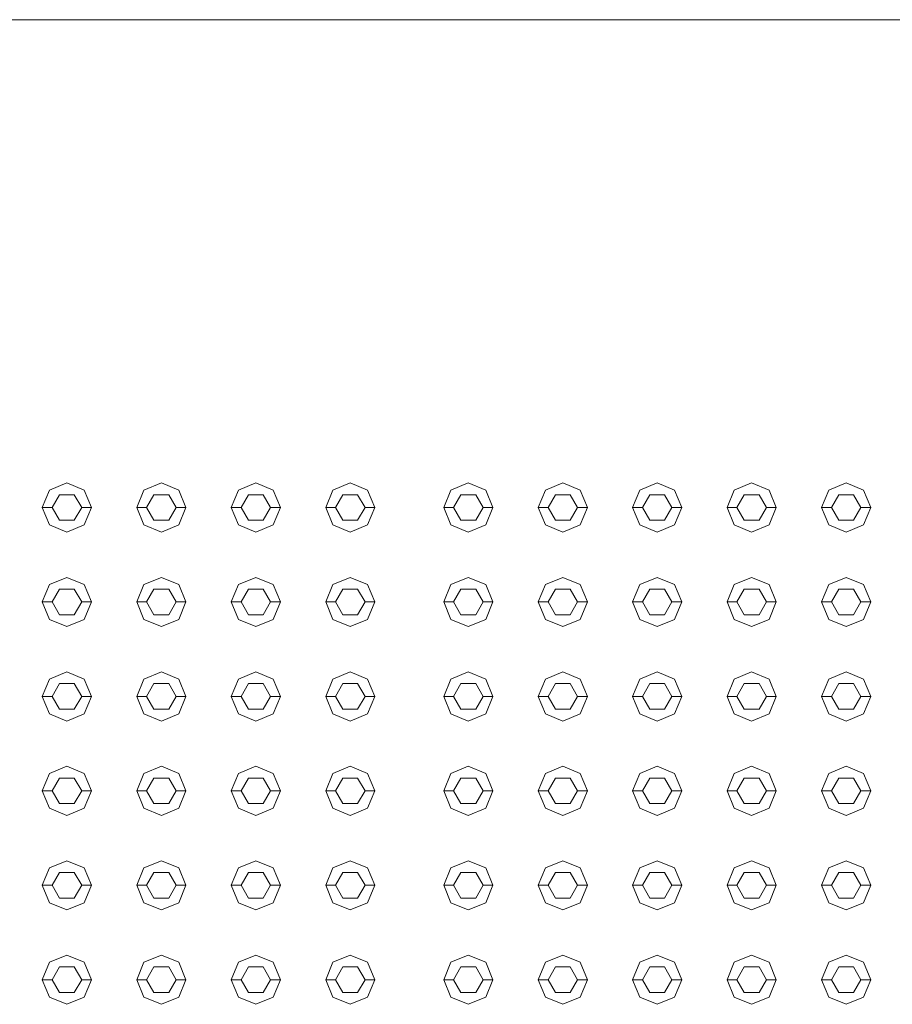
# Model space of a CAD drawing. Header units: millimetres. Extents: x -261 to 187, y -214 to 106.
# Tile 937 of 1056: x -219.583 to -219.139, y 22.871 to 23.373. Entities that reach past the tile are written whole.
import ezdxf

# ---------------------------------------------------------------- set-up
doc = ezdxf.new("R2010")
doc.units = ezdxf.units.MM
doc.header["$LTSCALE"] = 0.005
doc.header["$MEASUREMENT"] = 0
doc.layers.add('IFC-Elemento construtivo genérico-Contorno', color=9, linetype='Continuous', lineweight=5)
doc.layers.add('IFC-Laje-Contorno', color=9, linetype='Continuous', lineweight=5)

msp = doc.modelspace()

# ---------------------------------------------------------------- linework, layer by layer
at = {"layer": 'IFC-Elemento construtivo genérico-Contorno', "lineweight": 5}
for p, q in [((-219.56798, 23.1332), (-219.55913, 23.13687)), ((-219.55913, 23.13687), (-219.55027, 23.1332)), ((-219.51989, 23.1332), (-219.51103, 23.13687)), ((-219.51103, 23.13687), (-219.50218, 23.1332)), ((-219.4718, 23.1332), (-219.46294, 23.13687)), ((-219.46294, 23.13687), (-219.45409, 23.1332)), ((-219.42371, 23.1332), (-219.41485, 23.13687)), ((-219.41485, 23.13687), (-219.406, 23.1332)), ((-219.36359, 23.1332), (-219.35474, 23.13687)), ((-219.35474, 23.13687), (-219.34588, 23.1332)), ((-219.3155, 23.1332), (-219.30665, 23.13687)), ((-219.30665, 23.13687), (-219.29779, 23.1332)), ((-219.26741, 23.1332), (-219.25855, 23.13687)), ((-219.25855, 23.13687), (-219.2497, 23.1332)), ((-219.21932, 23.1332), (-219.21046, 23.13687)), ((-219.21046, 23.13687), (-219.20161, 23.1332)), ((-219.17123, 23.1332), (-219.16237, 23.13687)), ((-219.16237, 23.13687), (-219.15351, 23.1332)), ((-219.57165, 23.12434), (-219.56798, 23.1332)), ((-219.56664, 23.12434), (-219.56288, 23.13085)), ((-219.56288, 23.13085), (-219.55537, 23.13085)), ((-219.55537, 23.13085), (-219.55161, 23.12434)), ((-219.55027, 23.1332), (-219.5466, 23.12434)), ((-219.52356, 23.12434), (-219.51989, 23.1332)), ((-219.51855, 23.12434), (-219.51479, 23.13085)), ((-219.51479, 23.13085), (-219.50728, 23.13085)), ((-219.50728, 23.13085), (-219.50352, 23.12434)), ((-219.50218, 23.1332), (-219.49851, 23.12434)), ((-219.47547, 23.12434), (-219.4718, 23.1332)), ((-219.47046, 23.12434), (-219.4667, 23.13085)), ((-219.4667, 23.13085), (-219.45919, 23.13085)), ((-219.45919, 23.13085), (-219.45543, 23.12434)), ((-219.45409, 23.1332), (-219.45042, 23.12434)), ((-219.42737, 23.12434), (-219.42371, 23.1332)), ((-219.42236, 23.12434), (-219.41861, 23.13085)), ((-219.41861, 23.13085), (-219.41109, 23.13085)), ((-219.41109, 23.13085), (-219.40734, 23.12434)), ((-219.406, 23.1332), (-219.40233, 23.12434)), ((-219.36726, 23.12434), (-219.36359, 23.1332)), ((-219.36225, 23.12434), (-219.35849, 23.13085)), ((-219.35849, 23.13085), (-219.35098, 23.13085)), ((-219.35098, 23.13085), (-219.34722, 23.12434)), ((-219.34588, 23.1332), (-219.34221, 23.12434)), ((-219.31917, 23.12434), (-219.3155, 23.1332)), ((-219.31416, 23.12434), (-219.3104, 23.13085)), ((-219.3104, 23.13085), (-219.30289, 23.13085)), ((-219.30289, 23.13085), (-219.29913, 23.12434)), ((-219.29779, 23.1332), (-219.29412, 23.12434)), ((-219.27108, 23.12434), (-219.26741, 23.1332)), ((-219.26607, 23.12434), (-219.26231, 23.13085)), ((-219.26231, 23.13085), (-219.2548, 23.13085)), ((-219.2548, 23.13085), (-219.25104, 23.12434)), ((-219.2497, 23.1332), (-219.24603, 23.12434)), ((-219.22299, 23.12434), (-219.21932, 23.1332)), ((-219.21798, 23.12434), (-219.21422, 23.13085)), ((-219.21422, 23.13085), (-219.2067, 23.13085)), ((-219.2067, 23.13085), (-219.20295, 23.12434)), ((-219.20161, 23.1332), (-219.19794, 23.12434)), ((-219.17489, 23.12434), (-219.17123, 23.1332)), ((-219.16988, 23.12434), (-219.16613, 23.13085)), ((-219.16613, 23.13085), (-219.15861, 23.13085)), ((-219.15861, 23.13085), (-219.15486, 23.12434)), ((-219.15351, 23.1332), (-219.14985, 23.12434)), ((-219.57165, 23.12434), (-219.56664, 23.12434)), ((-219.57165, 23.12434), (-219.56798, 23.11549)), ((-219.56664, 23.12434), (-219.56288, 23.11784)), ((-219.55537, 23.11784), (-219.55161, 23.12434)), ((-219.55161, 23.12434), (-219.5466, 23.12434)), ((-219.55027, 23.11549), (-219.5466, 23.12434)), ((-219.52356, 23.12434), (-219.51855, 23.12434)), ((-219.52356, 23.12434), (-219.51989, 23.11549)), ((-219.51855, 23.12434), (-219.51479, 23.11784)), ((-219.50728, 23.11784), (-219.50352, 23.12434)), ((-219.50352, 23.12434), (-219.49851, 23.12434)), ((-219.50218, 23.11549), (-219.49851, 23.12434)), ((-219.47547, 23.12434), (-219.47046, 23.12434)), ((-219.47547, 23.12434), (-219.4718, 23.11549)), ((-219.47046, 23.12434), (-219.4667, 23.11784)), ((-219.45919, 23.11784), (-219.45543, 23.12434)), ((-219.45543, 23.12434), (-219.45042, 23.12434)), ((-219.45409, 23.11549), (-219.45042, 23.12434)), ((-219.42737, 23.12434), (-219.42236, 23.12434)), ((-219.42737, 23.12434), (-219.42371, 23.11549)), ((-219.42236, 23.12434), (-219.41861, 23.11784)), ((-219.41109, 23.11784), (-219.40734, 23.12434)), ((-219.40734, 23.12434), (-219.40233, 23.12434)), ((-219.406, 23.11549), (-219.40233, 23.12434)), ((-219.36726, 23.12434), (-219.36225, 23.12434)), ((-219.36726, 23.12434), (-219.36359, 23.11549)), ((-219.36225, 23.12434), (-219.35849, 23.11784)), ((-219.35098, 23.11784), (-219.34722, 23.12434)), ((-219.34722, 23.12434), (-219.34221, 23.12434)), ((-219.34588, 23.11549), (-219.34221, 23.12434)), ((-219.31917, 23.12434), (-219.31416, 23.12434)), ((-219.31917, 23.12434), (-219.3155, 23.11549)), ((-219.31416, 23.12434), (-219.3104, 23.11784)), ((-219.30289, 23.11784), (-219.29913, 23.12434)), ((-219.29913, 23.12434), (-219.29412, 23.12434)), ((-219.29779, 23.11549), (-219.29412, 23.12434)), ((-219.27108, 23.12434), (-219.26607, 23.12434)), ((-219.27108, 23.12434), (-219.26741, 23.11549)), ((-219.26607, 23.12434), (-219.26231, 23.11784)), ((-219.2548, 23.11784), (-219.25104, 23.12434)), ((-219.25104, 23.12434), (-219.24603, 23.12434)), ((-219.2497, 23.11549), (-219.24603, 23.12434)), ((-219.22299, 23.12434), (-219.21798, 23.12434)), ((-219.22299, 23.12434), (-219.21932, 23.11549)), ((-219.21798, 23.12434), (-219.21422, 23.11784)), ((-219.2067, 23.11784), (-219.20295, 23.12434)), ((-219.20295, 23.12434), (-219.19794, 23.12434)), ((-219.20161, 23.11549), (-219.19794, 23.12434)), ((-219.17489, 23.12434), (-219.16988, 23.12434)), ((-219.17489, 23.12434), (-219.17123, 23.11549)), ((-219.16988, 23.12434), (-219.16613, 23.11784)), ((-219.15861, 23.11784), (-219.15486, 23.12434)), ((-219.15486, 23.12434), (-219.14985, 23.12434)), ((-219.15351, 23.11549), (-219.14985, 23.12434)), ((-219.56288, 23.11784), (-219.55537, 23.11784)), ((-219.51479, 23.11784), (-219.50728, 23.11784)), ((-219.4667, 23.11784), (-219.45919, 23.11784)), ((-219.41861, 23.11784), (-219.41109, 23.11784)), ((-219.35849, 23.11784), (-219.35098, 23.11784)), ((-219.3104, 23.11784), (-219.30289, 23.11784)), ((-219.26231, 23.11784), (-219.2548, 23.11784)), ((-219.21422, 23.11784), (-219.2067, 23.11784)), ((-219.16613, 23.11784), (-219.15861, 23.11784)), ((-219.56798, 23.11549), (-219.55913, 23.11182)), ((-219.55913, 23.11182), (-219.55027, 23.11549)), ((-219.51989, 23.11549), (-219.51103, 23.11182)), ((-219.51103, 23.11182), (-219.50218, 23.11549)), ((-219.4718, 23.11549), (-219.46294, 23.11182)), ((-219.46294, 23.11182), (-219.45409, 23.11549)), ((-219.42371, 23.11549), (-219.41485, 23.11182)), ((-219.41485, 23.11182), (-219.406, 23.11549)), ((-219.36359, 23.11549), (-219.35474, 23.11182)), ((-219.35474, 23.11182), (-219.34588, 23.11549)), ((-219.3155, 23.11549), (-219.30665, 23.11182)), ((-219.30665, 23.11182), (-219.29779, 23.11549)), ((-219.26741, 23.11549), (-219.25855, 23.11182)), ((-219.25855, 23.11182), (-219.2497, 23.11549)), ((-219.21932, 23.11549), (-219.21046, 23.11182)), ((-219.21046, 23.11182), (-219.20161, 23.11549)), ((-219.17123, 23.11549), (-219.16237, 23.11182)), ((-219.16237, 23.11182), (-219.15351, 23.11549)), ((-219.56798, 23.08511), (-219.55913, 23.08878)), ((-219.55913, 23.08878), (-219.55027, 23.08511)), ((-219.51989, 23.08511), (-219.51103, 23.08878)), ((-219.51103, 23.08878), (-219.50218, 23.08511)), ((-219.4718, 23.08511), (-219.46294, 23.08878)), ((-219.46294, 23.08878), (-219.45409, 23.08511)), ((-219.42371, 23.08511), (-219.41485, 23.08878)), ((-219.41485, 23.08878), (-219.406, 23.08511)), ((-219.36359, 23.08511), (-219.35474, 23.08878)), ((-219.35474, 23.08878), (-219.34588, 23.08511)), ((-219.3155, 23.08511), (-219.30665, 23.08878)), ((-219.30665, 23.08878), (-219.29779, 23.08511)), ((-219.26741, 23.08511), (-219.25855, 23.08878)), ((-219.25855, 23.08878), (-219.2497, 23.08511)), ((-219.21932, 23.08511), (-219.21046, 23.08878)), ((-219.21046, 23.08878), (-219.20161, 23.08511)), ((-219.17123, 23.08511), (-219.16237, 23.08878)), ((-219.16237, 23.08878), (-219.15351, 23.08511)), ((-219.57165, 23.07625), (-219.56798, 23.08511)), ((-219.56664, 23.07625), (-219.56288, 23.08276)), ((-219.56288, 23.08276), (-219.55537, 23.08276)), ((-219.55537, 23.08276), (-219.55161, 23.07625)), ((-219.55027, 23.08511), (-219.5466, 23.07625)), ((-219.52356, 23.07625), (-219.51989, 23.08511)), ((-219.51855, 23.07625), (-219.51479, 23.08276)), ((-219.51479, 23.08276), (-219.50728, 23.08276)), ((-219.50728, 23.08276), (-219.50352, 23.07625)), ((-219.50218, 23.08511), (-219.49851, 23.07625)), ((-219.47547, 23.07625), (-219.4718, 23.08511)), ((-219.47046, 23.07625), (-219.4667, 23.08276)), ((-219.4667, 23.08276), (-219.45919, 23.08276)), ((-219.45919, 23.08276), (-219.45543, 23.07625)), ((-219.45409, 23.08511), (-219.45042, 23.07625)), ((-219.42737, 23.07625), (-219.42371, 23.08511)), ((-219.42236, 23.07625), (-219.41861, 23.08276)), ((-219.41861, 23.08276), (-219.41109, 23.08276)), ((-219.41109, 23.08276), (-219.40734, 23.07625)), ((-219.406, 23.08511), (-219.40233, 23.07625)), ((-219.36726, 23.07625), (-219.36359, 23.08511)), ((-219.36225, 23.07625), (-219.35849, 23.08276)), ((-219.35849, 23.08276), (-219.35098, 23.08276)), ((-219.35098, 23.08276), (-219.34722, 23.07625)), ((-219.34588, 23.08511), (-219.34221, 23.07625)), ((-219.31917, 23.07625), (-219.3155, 23.08511)), ((-219.31416, 23.07625), (-219.3104, 23.08276)), ((-219.3104, 23.08276), (-219.30289, 23.08276)), ((-219.30289, 23.08276), (-219.29913, 23.07625)), ((-219.29779, 23.08511), (-219.29412, 23.07625)), ((-219.27108, 23.07625), (-219.26741, 23.08511)), ((-219.26607, 23.07625), (-219.26231, 23.08276)), ((-219.26231, 23.08276), (-219.2548, 23.08276)), ((-219.2548, 23.08276), (-219.25104, 23.07625)), ((-219.2497, 23.08511), (-219.24603, 23.07625)), ((-219.22299, 23.07625), (-219.21932, 23.08511)), ((-219.21798, 23.07625), (-219.21422, 23.08276)), ((-219.21422, 23.08276), (-219.2067, 23.08276)), ((-219.2067, 23.08276), (-219.20295, 23.07625)), ((-219.20161, 23.08511), (-219.19794, 23.07625)), ((-219.17489, 23.07625), (-219.17123, 23.08511)), ((-219.16988, 23.07625), (-219.16613, 23.08276)), ((-219.16613, 23.08276), (-219.15861, 23.08276)), ((-219.15861, 23.08276), (-219.15486, 23.07625)), ((-219.15351, 23.08511), (-219.14985, 23.07625)), ((-219.57165, 23.07625), (-219.56664, 23.07625)), ((-219.57165, 23.07625), (-219.56798, 23.06739)), ((-219.56664, 23.07625), (-219.56288, 23.06974)), ((-219.55537, 23.06974), (-219.55161, 23.07625)), ((-219.55161, 23.07625), (-219.5466, 23.07625)), ((-219.55027, 23.06739), (-219.5466, 23.07625)), ((-219.52356, 23.07625), (-219.51855, 23.07625)), ((-219.52356, 23.07625), (-219.51989, 23.06739)), ((-219.51855, 23.07625), (-219.51479, 23.06974)), ((-219.50728, 23.06974), (-219.50352, 23.07625)), ((-219.50352, 23.07625), (-219.49851, 23.07625)), ((-219.50218, 23.06739), (-219.49851, 23.07625)), ((-219.47547, 23.07625), (-219.47046, 23.07625)), ((-219.47547, 23.07625), (-219.4718, 23.06739)), ((-219.47046, 23.07625), (-219.4667, 23.06974)), ((-219.45919, 23.06974), (-219.45543, 23.07625)), ((-219.45543, 23.07625), (-219.45042, 23.07625)), ((-219.45409, 23.06739), (-219.45042, 23.07625)), ((-219.42737, 23.07625), (-219.42236, 23.07625)), ((-219.42737, 23.07625), (-219.42371, 23.06739)), ((-219.42236, 23.07625), (-219.41861, 23.06974)), ((-219.41109, 23.06974), (-219.40734, 23.07625)), ((-219.40734, 23.07625), (-219.40233, 23.07625)), ((-219.406, 23.06739), (-219.40233, 23.07625)), ((-219.36726, 23.07625), (-219.36225, 23.07625)), ((-219.36726, 23.07625), (-219.36359, 23.06739)), ((-219.36225, 23.07625), (-219.35849, 23.06974)), ((-219.35098, 23.06974), (-219.34722, 23.07625)), ((-219.34722, 23.07625), (-219.34221, 23.07625)), ((-219.34588, 23.06739), (-219.34221, 23.07625)), ((-219.31917, 23.07625), (-219.31416, 23.07625)), ((-219.31917, 23.07625), (-219.3155, 23.06739)), ((-219.31416, 23.07625), (-219.3104, 23.06974)), ((-219.30289, 23.06974), (-219.29913, 23.07625)), ((-219.29913, 23.07625), (-219.29412, 23.07625)), ((-219.29779, 23.06739), (-219.29412, 23.07625)), ((-219.27108, 23.07625), (-219.26607, 23.07625)), ((-219.27108, 23.07625), (-219.26741, 23.06739)), ((-219.26607, 23.07625), (-219.26231, 23.06974)), ((-219.2548, 23.06974), (-219.25104, 23.07625)), ((-219.25104, 23.07625), (-219.24603, 23.07625)), ((-219.2497, 23.06739), (-219.24603, 23.07625)), ((-219.22299, 23.07625), (-219.21798, 23.07625)), ((-219.22299, 23.07625), (-219.21932, 23.06739)), ((-219.21798, 23.07625), (-219.21422, 23.06974)), ((-219.2067, 23.06974), (-219.20295, 23.07625)), ((-219.20295, 23.07625), (-219.19794, 23.07625)), ((-219.20161, 23.06739), (-219.19794, 23.07625)), ((-219.17489, 23.07625), (-219.16988, 23.07625)), ((-219.17489, 23.07625), (-219.17123, 23.06739)), ((-219.16988, 23.07625), (-219.16613, 23.06974)), ((-219.15861, 23.06974), (-219.15486, 23.07625)), ((-219.15486, 23.07625), (-219.14985, 23.07625)), ((-219.15351, 23.06739), (-219.14985, 23.07625)), ((-219.56798, 23.06739), (-219.55913, 23.06373)), ((-219.56288, 23.06974), (-219.55537, 23.06974)), ((-219.55913, 23.06373), (-219.55027, 23.06739)), ((-219.51989, 23.06739), (-219.51103, 23.06373)), ((-219.51479, 23.06974), (-219.50728, 23.06974)), ((-219.51103, 23.06373), (-219.50218, 23.06739)), ((-219.4718, 23.06739), (-219.46294, 23.06373)), ((-219.4667, 23.06974), (-219.45919, 23.06974)), ((-219.46294, 23.06373), (-219.45409, 23.06739)), ((-219.42371, 23.06739), (-219.41485, 23.06373)), ((-219.41861, 23.06974), (-219.41109, 23.06974)), ((-219.41485, 23.06373), (-219.406, 23.06739)), ((-219.36359, 23.06739), (-219.35474, 23.06373)), ((-219.35849, 23.06974), (-219.35098, 23.06974)), ((-219.35474, 23.06373), (-219.34588, 23.06739)), ((-219.3155, 23.06739), (-219.30665, 23.06373)), ((-219.3104, 23.06974), (-219.30289, 23.06974)), ((-219.30665, 23.06373), (-219.29779, 23.06739)), ((-219.26741, 23.06739), (-219.25855, 23.06373)), ((-219.26231, 23.06974), (-219.2548, 23.06974)), ((-219.25855, 23.06373), (-219.2497, 23.06739)), ((-219.21932, 23.06739), (-219.21046, 23.06373)), ((-219.21422, 23.06974), (-219.2067, 23.06974)), ((-219.21046, 23.06373), (-219.20161, 23.06739)), ((-219.17123, 23.06739), (-219.16237, 23.06373)), ((-219.16613, 23.06974), (-219.15861, 23.06974)), ((-219.16237, 23.06373), (-219.15351, 23.06739)), ((-219.56798, 23.03701), (-219.55913, 23.04068)), ((-219.55913, 23.04068), (-219.55027, 23.03701)), ((-219.51989, 23.03701), (-219.51103, 23.04068)), ((-219.51103, 23.04068), (-219.50218, 23.03701)), ((-219.4718, 23.03701), (-219.46294, 23.04068)), ((-219.46294, 23.04068), (-219.45409, 23.03701)), ((-219.42371, 23.03701), (-219.41485, 23.04068)), ((-219.41485, 23.04068), (-219.406, 23.03701)), ((-219.36359, 23.03701), (-219.35474, 23.04068)), ((-219.35474, 23.04068), (-219.34588, 23.03701)), ((-219.3155, 23.03701), (-219.30665, 23.04068)), ((-219.30665, 23.04068), (-219.29779, 23.03701)), ((-219.26741, 23.03701), (-219.25855, 23.04068)), ((-219.25855, 23.04068), (-219.2497, 23.03701)), ((-219.21932, 23.03701), (-219.21046, 23.04068)), ((-219.21046, 23.04068), (-219.20161, 23.03701)), ((-219.17123, 23.03701), (-219.16237, 23.04068)), ((-219.16237, 23.04068), (-219.15351, 23.03701)), ((-219.57165, 23.02816), (-219.56798, 23.03701)), ((-219.55027, 23.03701), (-219.5466, 23.02816)), ((-219.52356, 23.02816), (-219.51989, 23.03701)), ((-219.50218, 23.03701), (-219.49851, 23.02816)), ((-219.47547, 23.02816), (-219.4718, 23.03701)), ((-219.45409, 23.03701), (-219.45042, 23.02816)), ((-219.42737, 23.02816), (-219.42371, 23.03701)), ((-219.406, 23.03701), (-219.40233, 23.02816)), ((-219.36726, 23.02816), (-219.36359, 23.03701)), ((-219.34588, 23.03701), (-219.34221, 23.02816)), ((-219.31917, 23.02816), (-219.3155, 23.03701)), ((-219.29779, 23.03701), (-219.29412, 23.02816)), ((-219.27108, 23.02816), (-219.26741, 23.03701)), ((-219.2497, 23.03701), (-219.24603, 23.02816)), ((-219.22299, 23.02816), (-219.21932, 23.03701)), ((-219.20161, 23.03701), (-219.19794, 23.02816)), ((-219.17489, 23.02816), (-219.17123, 23.03701)), ((-219.15351, 23.03701), (-219.14985, 23.02816)), ((-219.56664, 23.02816), (-219.56288, 23.03467)), ((-219.56288, 23.03467), (-219.55537, 23.03467)), ((-219.55537, 23.03467), (-219.55161, 23.02816)), ((-219.51855, 23.02816), (-219.51479, 23.03467)), ((-219.51479, 23.03467), (-219.50728, 23.03467)), ((-219.50728, 23.03467), (-219.50352, 23.02816)), ((-219.47046, 23.02816), (-219.4667, 23.03467)), ((-219.4667, 23.03467), (-219.45919, 23.03467)), ((-219.45919, 23.03467), (-219.45543, 23.02816)), ((-219.42236, 23.02816), (-219.41861, 23.03467)), ((-219.41861, 23.03467), (-219.41109, 23.03467)), ((-219.41109, 23.03467), (-219.40734, 23.02816)), ((-219.36225, 23.02816), (-219.35849, 23.03467)), ((-219.35849, 23.03467), (-219.35098, 23.03467)), ((-219.35098, 23.03467), (-219.34722, 23.02816)), ((-219.31416, 23.02816), (-219.3104, 23.03467)), ((-219.3104, 23.03467), (-219.30289, 23.03467)), ((-219.30289, 23.03467), (-219.29913, 23.02816)), ((-219.26607, 23.02816), (-219.26231, 23.03467)), ((-219.26231, 23.03467), (-219.2548, 23.03467)), ((-219.2548, 23.03467), (-219.25104, 23.02816)), ((-219.21798, 23.02816), (-219.21422, 23.03467)), ((-219.21422, 23.03467), (-219.2067, 23.03467)), ((-219.2067, 23.03467), (-219.20295, 23.02816)), ((-219.16988, 23.02816), (-219.16613, 23.03467)), ((-219.16613, 23.03467), (-219.15861, 23.03467)), ((-219.15861, 23.03467), (-219.15486, 23.02816)), ((-219.57165, 23.02816), (-219.56664, 23.02816)), ((-219.57165, 23.02816), (-219.56798, 23.0193)), ((-219.56664, 23.02816), (-219.56288, 23.02165)), ((-219.55537, 23.02165), (-219.55161, 23.02816)), ((-219.55161, 23.02816), (-219.5466, 23.02816)), ((-219.55027, 23.0193), (-219.5466, 23.02816)), ((-219.52356, 23.02816), (-219.51855, 23.02816)), ((-219.52356, 23.02816), (-219.51989, 23.0193)), ((-219.51855, 23.02816), (-219.51479, 23.02165)), ((-219.50728, 23.02165), (-219.50352, 23.02816)), ((-219.50352, 23.02816), (-219.49851, 23.02816)), ((-219.50218, 23.0193), (-219.49851, 23.02816)), ((-219.47547, 23.02816), (-219.47046, 23.02816)), ((-219.47547, 23.02816), (-219.4718, 23.0193)), ((-219.47046, 23.02816), (-219.4667, 23.02165)), ((-219.45919, 23.02165), (-219.45543, 23.02816)), ((-219.45543, 23.02816), (-219.45042, 23.02816)), ((-219.45409, 23.0193), (-219.45042, 23.02816)), ((-219.42737, 23.02816), (-219.42236, 23.02816)), ((-219.42737, 23.02816), (-219.42371, 23.0193)), ((-219.42236, 23.02816), (-219.41861, 23.02165)), ((-219.41109, 23.02165), (-219.40734, 23.02816)), ((-219.40734, 23.02816), (-219.40233, 23.02816)), ((-219.406, 23.0193), (-219.40233, 23.02816)), ((-219.36726, 23.02816), (-219.36225, 23.02816)), ((-219.36726, 23.02816), (-219.36359, 23.0193)), ((-219.36225, 23.02816), (-219.35849, 23.02165)), ((-219.35098, 23.02165), (-219.34722, 23.02816)), ((-219.34722, 23.02816), (-219.34221, 23.02816)), ((-219.34588, 23.0193), (-219.34221, 23.02816)), ((-219.31917, 23.02816), (-219.31416, 23.02816)), ((-219.31917, 23.02816), (-219.3155, 23.0193)), ((-219.31416, 23.02816), (-219.3104, 23.02165)), ((-219.30289, 23.02165), (-219.29913, 23.02816)), ((-219.29913, 23.02816), (-219.29412, 23.02816)), ((-219.29779, 23.0193), (-219.29412, 23.02816)), ((-219.27108, 23.02816), (-219.26607, 23.02816)), ((-219.27108, 23.02816), (-219.26741, 23.0193)), ((-219.26607, 23.02816), (-219.26231, 23.02165)), ((-219.2548, 23.02165), (-219.25104, 23.02816)), ((-219.25104, 23.02816), (-219.24603, 23.02816)), ((-219.2497, 23.0193), (-219.24603, 23.02816)), ((-219.22299, 23.02816), (-219.21798, 23.02816)), ((-219.22299, 23.02816), (-219.21932, 23.0193)), ((-219.21798, 23.02816), (-219.21422, 23.02165)), ((-219.2067, 23.02165), (-219.20295, 23.02816)), ((-219.20295, 23.02816), (-219.19794, 23.02816)), ((-219.20161, 23.0193), (-219.19794, 23.02816)), ((-219.17489, 23.02816), (-219.16988, 23.02816)), ((-219.17489, 23.02816), (-219.17123, 23.0193)), ((-219.16988, 23.02816), (-219.16613, 23.02165)), ((-219.15861, 23.02165), (-219.15486, 23.02816)), ((-219.15486, 23.02816), (-219.14985, 23.02816)), ((-219.15351, 23.0193), (-219.14985, 23.02816)), ((-219.56288, 23.02165), (-219.55537, 23.02165)), ((-219.51479, 23.02165), (-219.50728, 23.02165)), ((-219.4667, 23.02165), (-219.45919, 23.02165)), ((-219.41861, 23.02165), (-219.41109, 23.02165)), ((-219.35849, 23.02165), (-219.35098, 23.02165)), ((-219.3104, 23.02165), (-219.30289, 23.02165)), ((-219.26231, 23.02165), (-219.2548, 23.02165)), ((-219.21422, 23.02165), (-219.2067, 23.02165)), ((-219.16613, 23.02165), (-219.15861, 23.02165)), ((-219.56798, 23.0193), (-219.55913, 23.01563)), ((-219.55913, 23.01563), (-219.55027, 23.0193)), ((-219.51989, 23.0193), (-219.51103, 23.01563)), ((-219.51103, 23.01563), (-219.50218, 23.0193)), ((-219.4718, 23.0193), (-219.46294, 23.01563)), ((-219.46294, 23.01563), (-219.45409, 23.0193)), ((-219.42371, 23.0193), (-219.41485, 23.01563)), ((-219.41485, 23.01563), (-219.406, 23.0193)), ((-219.36359, 23.0193), (-219.35474, 23.01563)), ((-219.35474, 23.01563), (-219.34588, 23.0193)), ((-219.3155, 23.0193), (-219.30665, 23.01563)), ((-219.30665, 23.01563), (-219.29779, 23.0193)), ((-219.26741, 23.0193), (-219.25855, 23.01563)), ((-219.25855, 23.01563), (-219.2497, 23.0193)), ((-219.21932, 23.0193), (-219.21046, 23.01563)), ((-219.21046, 23.01563), (-219.20161, 23.0193)), ((-219.17123, 23.0193), (-219.16237, 23.01563)), ((-219.16237, 23.01563), (-219.15351, 23.0193)), ((-219.56798, 22.98892), (-219.55913, 22.99259)), ((-219.55913, 22.99259), (-219.55027, 22.98892)), ((-219.51989, 22.98892), (-219.51103, 22.99259)), ((-219.51103, 22.99259), (-219.50218, 22.98892)), ((-219.4718, 22.98892), (-219.46294, 22.99259)), ((-219.46294, 22.99259), (-219.45409, 22.98892)), ((-219.42371, 22.98892), (-219.41485, 22.99259)), ((-219.41485, 22.99259), (-219.406, 22.98892)), ((-219.36359, 22.98892), (-219.35474, 22.99259)), ((-219.35474, 22.99259), (-219.34588, 22.98892)), ((-219.3155, 22.98892), (-219.30665, 22.99259)), ((-219.30665, 22.99259), (-219.29779, 22.98892)), ((-219.26741, 22.98892), (-219.25855, 22.99259)), ((-219.25855, 22.99259), (-219.2497, 22.98892)), ((-219.21932, 22.98892), (-219.21046, 22.99259)), ((-219.21046, 22.99259), (-219.20161, 22.98892)), ((-219.17123, 22.98892), (-219.16237, 22.99259)), ((-219.16237, 22.99259), (-219.15351, 22.98892)), ((-219.57165, 22.98007), (-219.56798, 22.98892)), ((-219.56664, 22.98007), (-219.56288, 22.98658)), ((-219.56288, 22.98658), (-219.55537, 22.98658)), ((-219.55537, 22.98658), (-219.55161, 22.98007)), ((-219.55027, 22.98892), (-219.5466, 22.98007)), ((-219.52356, 22.98007), (-219.51989, 22.98892)), ((-219.51855, 22.98007), (-219.51479, 22.98658)), ((-219.51479, 22.98658), (-219.50728, 22.98658)), ((-219.50728, 22.98658), (-219.50352, 22.98007)), ((-219.50218, 22.98892), (-219.49851, 22.98007)), ((-219.47547, 22.98007), (-219.4718, 22.98892)), ((-219.47046, 22.98007), (-219.4667, 22.98658)), ((-219.4667, 22.98658), (-219.45919, 22.98658)), ((-219.45919, 22.98658), (-219.45543, 22.98007)), ((-219.45409, 22.98892), (-219.45042, 22.98007)), ((-219.42737, 22.98007), (-219.42371, 22.98892)), ((-219.42236, 22.98007), (-219.41861, 22.98658)), ((-219.41861, 22.98658), (-219.41109, 22.98658)), ((-219.41109, 22.98658), (-219.40734, 22.98007)), ((-219.406, 22.98892), (-219.40233, 22.98007)), ((-219.36726, 22.98007), (-219.36359, 22.98892)), ((-219.36225, 22.98007), (-219.35849, 22.98658)), ((-219.35849, 22.98658), (-219.35098, 22.98658)), ((-219.35098, 22.98658), (-219.34722, 22.98007)), ((-219.34588, 22.98892), (-219.34221, 22.98007)), ((-219.31917, 22.98007), (-219.3155, 22.98892)), ((-219.31416, 22.98007), (-219.3104, 22.98658)), ((-219.3104, 22.98658), (-219.30289, 22.98658)), ((-219.30289, 22.98658), (-219.29913, 22.98007)), ((-219.29779, 22.98892), (-219.29412, 22.98007)), ((-219.27108, 22.98007), (-219.26741, 22.98892)), ((-219.26607, 22.98007), (-219.26231, 22.98658)), ((-219.26231, 22.98658), (-219.2548, 22.98658)), ((-219.2548, 22.98658), (-219.25104, 22.98007)), ((-219.2497, 22.98892), (-219.24603, 22.98007)), ((-219.22299, 22.98007), (-219.21932, 22.98892)), ((-219.21798, 22.98007), (-219.21422, 22.98658)), ((-219.21422, 22.98658), (-219.2067, 22.98658)), ((-219.2067, 22.98658), (-219.20295, 22.98007)), ((-219.20161, 22.98892), (-219.19794, 22.98007)), ((-219.17489, 22.98007), (-219.17123, 22.98892)), ((-219.16988, 22.98007), (-219.16613, 22.98658)), ((-219.16613, 22.98658), (-219.15861, 22.98658)), ((-219.15861, 22.98658), (-219.15486, 22.98007)), ((-219.15351, 22.98892), (-219.14985, 22.98007)), ((-219.57165, 22.98007), (-219.56664, 22.98007)), ((-219.57165, 22.98007), (-219.56798, 22.97121)), ((-219.56664, 22.98007), (-219.56288, 22.97356)), ((-219.55537, 22.97356), (-219.55161, 22.98007)), ((-219.55161, 22.98007), (-219.5466, 22.98007)), ((-219.55027, 22.97121), (-219.5466, 22.98007)), ((-219.52356, 22.98007), (-219.51855, 22.98007)), ((-219.52356, 22.98007), (-219.51989, 22.97121)), ((-219.51855, 22.98007), (-219.51479, 22.97356)), ((-219.50728, 22.97356), (-219.50352, 22.98007)), ((-219.50352, 22.98007), (-219.49851, 22.98007)), ((-219.50218, 22.97121), (-219.49851, 22.98007)), ((-219.47547, 22.98007), (-219.47046, 22.98007)), ((-219.47547, 22.98007), (-219.4718, 22.97121)), ((-219.47046, 22.98007), (-219.4667, 22.97356)), ((-219.45919, 22.97356), (-219.45543, 22.98007)), ((-219.45543, 22.98007), (-219.45042, 22.98007)), ((-219.45409, 22.97121), (-219.45042, 22.98007)), ((-219.42737, 22.98007), (-219.42236, 22.98007)), ((-219.42737, 22.98007), (-219.42371, 22.97121)), ((-219.42236, 22.98007), (-219.41861, 22.97356)), ((-219.41109, 22.97356), (-219.40734, 22.98007)), ((-219.40734, 22.98007), (-219.40233, 22.98007)), ((-219.406, 22.97121), (-219.40233, 22.98007)), ((-219.36726, 22.98007), (-219.36225, 22.98007)), ((-219.36726, 22.98007), (-219.36359, 22.97121)), ((-219.36225, 22.98007), (-219.35849, 22.97356)), ((-219.35098, 22.97356), (-219.34722, 22.98007)), ((-219.34722, 22.98007), (-219.34221, 22.98007)), ((-219.34588, 22.97121), (-219.34221, 22.98007)), ((-219.31917, 22.98007), (-219.31416, 22.98007)), ((-219.31917, 22.98007), (-219.3155, 22.97121)), ((-219.31416, 22.98007), (-219.3104, 22.97356)), ((-219.30289, 22.97356), (-219.29913, 22.98007)), ((-219.29913, 22.98007), (-219.29412, 22.98007)), ((-219.29779, 22.97121), (-219.29412, 22.98007)), ((-219.27108, 22.98007), (-219.26607, 22.98007)), ((-219.27108, 22.98007), (-219.26741, 22.97121)), ((-219.26607, 22.98007), (-219.26231, 22.97356)), ((-219.2548, 22.97356), (-219.25104, 22.98007)), ((-219.25104, 22.98007), (-219.24603, 22.98007)), ((-219.2497, 22.97121), (-219.24603, 22.98007)), ((-219.22299, 22.98007), (-219.21798, 22.98007)), ((-219.22299, 22.98007), (-219.21932, 22.97121)), ((-219.21798, 22.98007), (-219.21422, 22.97356)), ((-219.2067, 22.97356), (-219.20295, 22.98007)), ((-219.20295, 22.98007), (-219.19794, 22.98007)), ((-219.20161, 22.97121), (-219.19794, 22.98007)), ((-219.17489, 22.98007), (-219.16988, 22.98007)), ((-219.17489, 22.98007), (-219.17123, 22.97121)), ((-219.16988, 22.98007), (-219.16613, 22.97356)), ((-219.15861, 22.97356), (-219.15486, 22.98007)), ((-219.15486, 22.98007), (-219.14985, 22.98007)), ((-219.15351, 22.97121), (-219.14985, 22.98007)), ((-219.56798, 22.97121), (-219.55913, 22.96754)), ((-219.56288, 22.97356), (-219.55537, 22.97356)), ((-219.55913, 22.96754), (-219.55027, 22.97121)), ((-219.51989, 22.97121), (-219.51103, 22.96754)), ((-219.51479, 22.97356), (-219.50728, 22.97356)), ((-219.51103, 22.96754), (-219.50218, 22.97121)), ((-219.4718, 22.97121), (-219.46294, 22.96754)), ((-219.4667, 22.97356), (-219.45919, 22.97356)), ((-219.46294, 22.96754), (-219.45409, 22.97121)), ((-219.42371, 22.97121), (-219.41485, 22.96754)), ((-219.41861, 22.97356), (-219.41109, 22.97356)), ((-219.41485, 22.96754), (-219.406, 22.97121)), ((-219.36359, 22.97121), (-219.35474, 22.96754)), ((-219.35849, 22.97356), (-219.35098, 22.97356)), ((-219.35474, 22.96754), (-219.34588, 22.97121)), ((-219.3155, 22.97121), (-219.30665, 22.96754)), ((-219.3104, 22.97356), (-219.30289, 22.97356)), ((-219.30665, 22.96754), (-219.29779, 22.97121)), ((-219.26741, 22.97121), (-219.25855, 22.96754)), ((-219.26231, 22.97356), (-219.2548, 22.97356)), ((-219.25855, 22.96754), (-219.2497, 22.97121)), ((-219.21932, 22.97121), (-219.21046, 22.96754)), ((-219.21422, 22.97356), (-219.2067, 22.97356)), ((-219.21046, 22.96754), (-219.20161, 22.97121)), ((-219.17123, 22.97121), (-219.16237, 22.96754)), ((-219.16613, 22.97356), (-219.15861, 22.97356)), ((-219.16237, 22.96754), (-219.15351, 22.97121)), ((-219.57165, 22.93197), (-219.56798, 22.94083)), ((-219.56798, 22.94083), (-219.55913, 22.9445)), ((-219.55913, 22.9445), (-219.55027, 22.94083)), ((-219.55027, 22.94083), (-219.5466, 22.93197)), ((-219.52356, 22.93197), (-219.51989, 22.94083)), ((-219.51989, 22.94083), (-219.51103, 22.9445)), ((-219.51103, 22.9445), (-219.50218, 22.94083)), ((-219.50218, 22.94083), (-219.49851, 22.93197)), ((-219.47547, 22.93197), (-219.4718, 22.94083)), ((-219.4718, 22.94083), (-219.46294, 22.9445)), ((-219.46294, 22.9445), (-219.45409, 22.94083)), ((-219.45409, 22.94083), (-219.45042, 22.93197)), ((-219.42737, 22.93197), (-219.42371, 22.94083)), ((-219.42371, 22.94083), (-219.41485, 22.9445)), ((-219.41485, 22.9445), (-219.406, 22.94083)), ((-219.406, 22.94083), (-219.40233, 22.93197)), ((-219.36726, 22.93197), (-219.36359, 22.94083)), ((-219.36359, 22.94083), (-219.35474, 22.9445)), ((-219.35474, 22.9445), (-219.34588, 22.94083)), ((-219.34588, 22.94083), (-219.34221, 22.93197)), ((-219.31917, 22.93197), (-219.3155, 22.94083)), ((-219.3155, 22.94083), (-219.30665, 22.9445)), ((-219.30665, 22.9445), (-219.29779, 22.94083)), ((-219.29779, 22.94083), (-219.29412, 22.93197)), ((-219.27108, 22.93197), (-219.26741, 22.94083)), ((-219.26741, 22.94083), (-219.25855, 22.9445)), ((-219.25855, 22.9445), (-219.2497, 22.94083)), ((-219.2497, 22.94083), (-219.24603, 22.93197)), ((-219.22299, 22.93197), (-219.21932, 22.94083)), ((-219.21932, 22.94083), (-219.21046, 22.9445)), ((-219.21046, 22.9445), (-219.20161, 22.94083)), ((-219.20161, 22.94083), (-219.19794, 22.93197)), ((-219.17489, 22.93197), (-219.17123, 22.94083)), ((-219.17123, 22.94083), (-219.16237, 22.9445)), ((-219.16237, 22.9445), (-219.15351, 22.94083)), ((-219.15351, 22.94083), (-219.14985, 22.93197)), ((-219.56664, 22.93197), (-219.56288, 22.93849)), ((-219.56288, 22.93849), (-219.55537, 22.93849)), ((-219.55537, 22.93849), (-219.55161, 22.93197)), ((-219.51855, 22.93197), (-219.51479, 22.93849)), ((-219.51479, 22.93849), (-219.50728, 22.93849)), ((-219.50728, 22.93849), (-219.50352, 22.93197)), ((-219.47046, 22.93197), (-219.4667, 22.93849)), ((-219.4667, 22.93849), (-219.45919, 22.93849)), ((-219.45919, 22.93849), (-219.45543, 22.93197)), ((-219.42236, 22.93197), (-219.41861, 22.93849)), ((-219.41861, 22.93849), (-219.41109, 22.93849)), ((-219.41109, 22.93849), (-219.40734, 22.93197)), ((-219.36225, 22.93197), (-219.35849, 22.93849)), ((-219.35849, 22.93849), (-219.35098, 22.93849)), ((-219.35098, 22.93849), (-219.34722, 22.93197)), ((-219.31416, 22.93197), (-219.3104, 22.93849)), ((-219.3104, 22.93849), (-219.30289, 22.93849)), ((-219.30289, 22.93849), (-219.29913, 22.93197)), ((-219.26607, 22.93197), (-219.26231, 22.93849)), ((-219.26231, 22.93849), (-219.2548, 22.93849)), ((-219.2548, 22.93849), (-219.25104, 22.93197)), ((-219.21798, 22.93197), (-219.21422, 22.93849)), ((-219.21422, 22.93849), (-219.2067, 22.93849)), ((-219.2067, 22.93849), (-219.20295, 22.93197)), ((-219.16988, 22.93197), (-219.16613, 22.93849)), ((-219.16613, 22.93849), (-219.15861, 22.93849)), ((-219.15861, 22.93849), (-219.15486, 22.93197)), ((-219.57165, 22.93197), (-219.56664, 22.93197)), ((-219.57165, 22.93197), (-219.56798, 22.92312)), ((-219.56664, 22.93197), (-219.56288, 22.92547)), ((-219.55537, 22.92547), (-219.55161, 22.93197)), ((-219.55161, 22.93197), (-219.5466, 22.93197)), ((-219.55027, 22.92312), (-219.5466, 22.93197)), ((-219.52356, 22.93197), (-219.51855, 22.93197)), ((-219.52356, 22.93197), (-219.51989, 22.92312)), ((-219.51855, 22.93197), (-219.51479, 22.92547)), ((-219.50728, 22.92547), (-219.50352, 22.93197)), ((-219.50352, 22.93197), (-219.49851, 22.93197)), ((-219.50218, 22.92312), (-219.49851, 22.93197)), ((-219.47547, 22.93197), (-219.47046, 22.93197)), ((-219.47547, 22.93197), (-219.4718, 22.92312)), ((-219.47046, 22.93197), (-219.4667, 22.92547)), ((-219.45919, 22.92547), (-219.45543, 22.93197)), ((-219.45543, 22.93197), (-219.45042, 22.93197)), ((-219.45409, 22.92312), (-219.45042, 22.93197)), ((-219.42737, 22.93197), (-219.42236, 22.93197)), ((-219.42737, 22.93197), (-219.42371, 22.92312)), ((-219.42236, 22.93197), (-219.41861, 22.92547)), ((-219.41109, 22.92547), (-219.40734, 22.93197)), ((-219.40734, 22.93197), (-219.40233, 22.93197)), ((-219.406, 22.92312), (-219.40233, 22.93197)), ((-219.36726, 22.93197), (-219.36225, 22.93197)), ((-219.36726, 22.93197), (-219.36359, 22.92312)), ((-219.36225, 22.93197), (-219.35849, 22.92547)), ((-219.35098, 22.92547), (-219.34722, 22.93197)), ((-219.34722, 22.93197), (-219.34221, 22.93197)), ((-219.34588, 22.92312), (-219.34221, 22.93197)), ((-219.31917, 22.93197), (-219.31416, 22.93197)), ((-219.31917, 22.93197), (-219.3155, 22.92312)), ((-219.31416, 22.93197), (-219.3104, 22.92547)), ((-219.30289, 22.92547), (-219.29913, 22.93197)), ((-219.29913, 22.93197), (-219.29412, 22.93197)), ((-219.29779, 22.92312), (-219.29412, 22.93197)), ((-219.27108, 22.93197), (-219.26607, 22.93197)), ((-219.27108, 22.93197), (-219.26741, 22.92312)), ((-219.26607, 22.93197), (-219.26231, 22.92547)), ((-219.2548, 22.92547), (-219.25104, 22.93197)), ((-219.25104, 22.93197), (-219.24603, 22.93197)), ((-219.2497, 22.92312), (-219.24603, 22.93197)), ((-219.22299, 22.93197), (-219.21798, 22.93197)), ((-219.22299, 22.93197), (-219.21932, 22.92312)), ((-219.21798, 22.93197), (-219.21422, 22.92547)), ((-219.2067, 22.92547), (-219.20295, 22.93197)), ((-219.20295, 22.93197), (-219.19794, 22.93197)), ((-219.20161, 22.92312), (-219.19794, 22.93197)), ((-219.17489, 22.93197), (-219.16988, 22.93197)), ((-219.17489, 22.93197), (-219.17123, 22.92312)), ((-219.16988, 22.93197), (-219.16613, 22.92547)), ((-219.15861, 22.92547), (-219.15486, 22.93197)), ((-219.15486, 22.93197), (-219.14985, 22.93197)), ((-219.15351, 22.92312), (-219.14985, 22.93197)), ((-219.56288, 22.92547), (-219.55537, 22.92547)), ((-219.51479, 22.92547), (-219.50728, 22.92547)), ((-219.4667, 22.92547), (-219.45919, 22.92547)), ((-219.41861, 22.92547), (-219.41109, 22.92547)), ((-219.35849, 22.92547), (-219.35098, 22.92547)), ((-219.3104, 22.92547), (-219.30289, 22.92547)), ((-219.26231, 22.92547), (-219.2548, 22.92547)), ((-219.21422, 22.92547), (-219.2067, 22.92547)), ((-219.16613, 22.92547), (-219.15861, 22.92547)), ((-219.56798, 22.92312), (-219.55913, 22.91945)), ((-219.55913, 22.91945), (-219.55027, 22.92312)), ((-219.51989, 22.92312), (-219.51103, 22.91945)), ((-219.51103, 22.91945), (-219.50218, 22.92312)), ((-219.4718, 22.92312), (-219.46294, 22.91945)), ((-219.46294, 22.91945), (-219.45409, 22.92312)), ((-219.42371, 22.92312), (-219.41485, 22.91945)), ((-219.41485, 22.91945), (-219.406, 22.92312)), ((-219.36359, 22.92312), (-219.35474, 22.91945)), ((-219.35474, 22.91945), (-219.34588, 22.92312)), ((-219.3155, 22.92312), (-219.30665, 22.91945)), ((-219.30665, 22.91945), (-219.29779, 22.92312)), ((-219.26741, 22.92312), (-219.25855, 22.91945)), ((-219.25855, 22.91945), (-219.2497, 22.92312)), ((-219.21932, 22.92312), (-219.21046, 22.91945)), ((-219.21046, 22.91945), (-219.20161, 22.92312)), ((-219.17123, 22.92312), (-219.16237, 22.91945)), ((-219.16237, 22.91945), (-219.15351, 22.92312)), ((-219.56798, 22.89274), (-219.55913, 22.89641)), ((-219.55913, 22.89641), (-219.55027, 22.89274)), ((-219.51989, 22.89274), (-219.51103, 22.89641)), ((-219.51103, 22.89641), (-219.50218, 22.89274)), ((-219.4718, 22.89274), (-219.46294, 22.89641)), ((-219.46294, 22.89641), (-219.45409, 22.89274)), ((-219.42371, 22.89274), (-219.41485, 22.89641)), ((-219.41485, 22.89641), (-219.406, 22.89274)), ((-219.36359, 22.89274), (-219.35474, 22.89641)), ((-219.35474, 22.89641), (-219.34588, 22.89274)), ((-219.3155, 22.89274), (-219.30665, 22.89641)), ((-219.30665, 22.89641), (-219.29779, 22.89274)), ((-219.26741, 22.89274), (-219.25855, 22.89641)), ((-219.25855, 22.89641), (-219.2497, 22.89274)), ((-219.21932, 22.89274), (-219.21046, 22.89641)), ((-219.21046, 22.89641), (-219.20161, 22.89274)), ((-219.17123, 22.89274), (-219.16237, 22.89641)), ((-219.16237, 22.89641), (-219.15351, 22.89274)), ((-219.57165, 22.88388), (-219.56798, 22.89274)), ((-219.56664, 22.88388), (-219.56288, 22.89039)), ((-219.56288, 22.89039), (-219.55537, 22.89039)), ((-219.55537, 22.89039), (-219.55161, 22.88388)), ((-219.55027, 22.89274), (-219.5466, 22.88388)), ((-219.52356, 22.88388), (-219.51989, 22.89274)), ((-219.51855, 22.88388), (-219.51479, 22.89039)), ((-219.51479, 22.89039), (-219.50728, 22.89039)), ((-219.50728, 22.89039), (-219.50352, 22.88388)), ((-219.50218, 22.89274), (-219.49851, 22.88388)), ((-219.47547, 22.88388), (-219.4718, 22.89274)), ((-219.47046, 22.88388), (-219.4667, 22.89039)), ((-219.4667, 22.89039), (-219.45919, 22.89039)), ((-219.45919, 22.89039), (-219.45543, 22.88388)), ((-219.45409, 22.89274), (-219.45042, 22.88388)), ((-219.42737, 22.88388), (-219.42371, 22.89274)), ((-219.42236, 22.88388), (-219.41861, 22.89039)), ((-219.41861, 22.89039), (-219.41109, 22.89039)), ((-219.41109, 22.89039), (-219.40734, 22.88388)), ((-219.406, 22.89274), (-219.40233, 22.88388)), ((-219.36726, 22.88388), (-219.36359, 22.89274)), ((-219.36225, 22.88388), (-219.35849, 22.89039)), ((-219.35849, 22.89039), (-219.35098, 22.89039)), ((-219.35098, 22.89039), (-219.34722, 22.88388)), ((-219.34588, 22.89274), (-219.34221, 22.88388)), ((-219.31917, 22.88388), (-219.3155, 22.89274)), ((-219.31416, 22.88388), (-219.3104, 22.89039)), ((-219.3104, 22.89039), (-219.30289, 22.89039)), ((-219.30289, 22.89039), (-219.29913, 22.88388)), ((-219.29779, 22.89274), (-219.29412, 22.88388)), ((-219.27108, 22.88388), (-219.26741, 22.89274)), ((-219.26607, 22.88388), (-219.26231, 22.89039)), ((-219.26231, 22.89039), (-219.2548, 22.89039)), ((-219.2548, 22.89039), (-219.25104, 22.88388)), ((-219.2497, 22.89274), (-219.24603, 22.88388)), ((-219.22299, 22.88388), (-219.21932, 22.89274)), ((-219.21798, 22.88388), (-219.21422, 22.89039)), ((-219.21422, 22.89039), (-219.2067, 22.89039)), ((-219.2067, 22.89039), (-219.20295, 22.88388)), ((-219.20161, 22.89274), (-219.19794, 22.88388)), ((-219.17489, 22.88388), (-219.17123, 22.89274)), ((-219.16988, 22.88388), (-219.16613, 22.89039)), ((-219.16613, 22.89039), (-219.15861, 22.89039)), ((-219.15861, 22.89039), (-219.15486, 22.88388)), ((-219.15351, 22.89274), (-219.14985, 22.88388)), ((-219.57165, 22.88388), (-219.56664, 22.88388)), ((-219.57165, 22.88388), (-219.56798, 22.87503)), ((-219.56664, 22.88388), (-219.56288, 22.87738)), ((-219.55537, 22.87738), (-219.55161, 22.88388)), ((-219.55161, 22.88388), (-219.5466, 22.88388)), ((-219.55027, 22.87503), (-219.5466, 22.88388)), ((-219.52356, 22.88388), (-219.51855, 22.88388)), ((-219.52356, 22.88388), (-219.51989, 22.87503)), ((-219.51855, 22.88388), (-219.51479, 22.87738)), ((-219.50728, 22.87738), (-219.50352, 22.88388)), ((-219.50352, 22.88388), (-219.49851, 22.88388)), ((-219.50218, 22.87503), (-219.49851, 22.88388)), ((-219.47547, 22.88388), (-219.47046, 22.88388)), ((-219.47547, 22.88388), (-219.4718, 22.87503)), ((-219.47046, 22.88388), (-219.4667, 22.87738)), ((-219.45919, 22.87738), (-219.45543, 22.88388)), ((-219.45543, 22.88388), (-219.45042, 22.88388)), ((-219.45409, 22.87503), (-219.45042, 22.88388)), ((-219.42737, 22.88388), (-219.42236, 22.88388)), ((-219.42737, 22.88388), (-219.42371, 22.87503)), ((-219.42236, 22.88388), (-219.41861, 22.87738)), ((-219.41109, 22.87738), (-219.40734, 22.88388)), ((-219.40734, 22.88388), (-219.40233, 22.88388)), ((-219.406, 22.87503), (-219.40233, 22.88388)), ((-219.36726, 22.88388), (-219.36225, 22.88388)), ((-219.36726, 22.88388), (-219.36359, 22.87503)), ((-219.36225, 22.88388), (-219.35849, 22.87738)), ((-219.35098, 22.87738), (-219.34722, 22.88388)), ((-219.34722, 22.88388), (-219.34221, 22.88388)), ((-219.34588, 22.87503), (-219.34221, 22.88388)), ((-219.31917, 22.88388), (-219.31416, 22.88388)), ((-219.31917, 22.88388), (-219.3155, 22.87503)), ((-219.31416, 22.88388), (-219.3104, 22.87738)), ((-219.30289, 22.87738), (-219.29913, 22.88388)), ((-219.29913, 22.88388), (-219.29412, 22.88388)), ((-219.29779, 22.87503), (-219.29412, 22.88388)), ((-219.27108, 22.88388), (-219.26607, 22.88388)), ((-219.27108, 22.88388), (-219.26741, 22.87503)), ((-219.26607, 22.88388), (-219.26231, 22.87738)), ((-219.2548, 22.87738), (-219.25104, 22.88388)), ((-219.25104, 22.88388), (-219.24603, 22.88388)), ((-219.2497, 22.87503), (-219.24603, 22.88388)), ((-219.22299, 22.88388), (-219.21798, 22.88388)), ((-219.22299, 22.88388), (-219.21932, 22.87503)), ((-219.21798, 22.88388), (-219.21422, 22.87738)), ((-219.2067, 22.87738), (-219.20295, 22.88388)), ((-219.20295, 22.88388), (-219.19794, 22.88388)), ((-219.20161, 22.87503), (-219.19794, 22.88388)), ((-219.17489, 22.88388), (-219.16988, 22.88388)), ((-219.17489, 22.88388), (-219.17123, 22.87503)), ((-219.16988, 22.88388), (-219.16613, 22.87738)), ((-219.15861, 22.87738), (-219.15486, 22.88388)), ((-219.15486, 22.88388), (-219.14985, 22.88388)), ((-219.15351, 22.87503), (-219.14985, 22.88388)), ((-219.56798, 22.87503), (-219.55913, 22.87136)), ((-219.56288, 22.87738), (-219.55537, 22.87738)), ((-219.55913, 22.87136), (-219.55027, 22.87503)), ((-219.51989, 22.87503), (-219.51103, 22.87136)), ((-219.51479, 22.87738), (-219.50728, 22.87738)), ((-219.51103, 22.87136), (-219.50218, 22.87503)), ((-219.4718, 22.87503), (-219.46294, 22.87136)), ((-219.4667, 22.87738), (-219.45919, 22.87738)), ((-219.46294, 22.87136), (-219.45409, 22.87503)), ((-219.42371, 22.87503), (-219.41485, 22.87136)), ((-219.41861, 22.87738), (-219.41109, 22.87738)), ((-219.41485, 22.87136), (-219.406, 22.87503)), ((-219.36359, 22.87503), (-219.35474, 22.87136)), ((-219.35849, 22.87738), (-219.35098, 22.87738)), ((-219.35474, 22.87136), (-219.34588, 22.87503)), ((-219.3155, 22.87503), (-219.30665, 22.87136)), ((-219.3104, 22.87738), (-219.30289, 22.87738)), ((-219.30665, 22.87136), (-219.29779, 22.87503)), ((-219.26741, 22.87503), (-219.25855, 22.87136)), ((-219.26231, 22.87738), (-219.2548, 22.87738)), ((-219.25855, 22.87136), (-219.2497, 22.87503)), ((-219.21932, 22.87503), (-219.21046, 22.87136)), ((-219.21422, 22.87738), (-219.2067, 22.87738)), ((-219.21046, 22.87136), (-219.20161, 22.87503)), ((-219.17123, 22.87503), (-219.16237, 22.87136)), ((-219.16613, 22.87738), (-219.15861, 22.87738)), ((-219.16237, 22.87136), (-219.15351, 22.87503))]:
    msp.add_line(p, q, dxfattribs=at)
at = {"layer": 'IFC-Laje-Contorno', "lineweight": 5}
msp.add_line((-221.98285, 23.37278), (-218.69452, 23.37278), dxfattribs=at)

doc.saveas('drawing.dxf')
